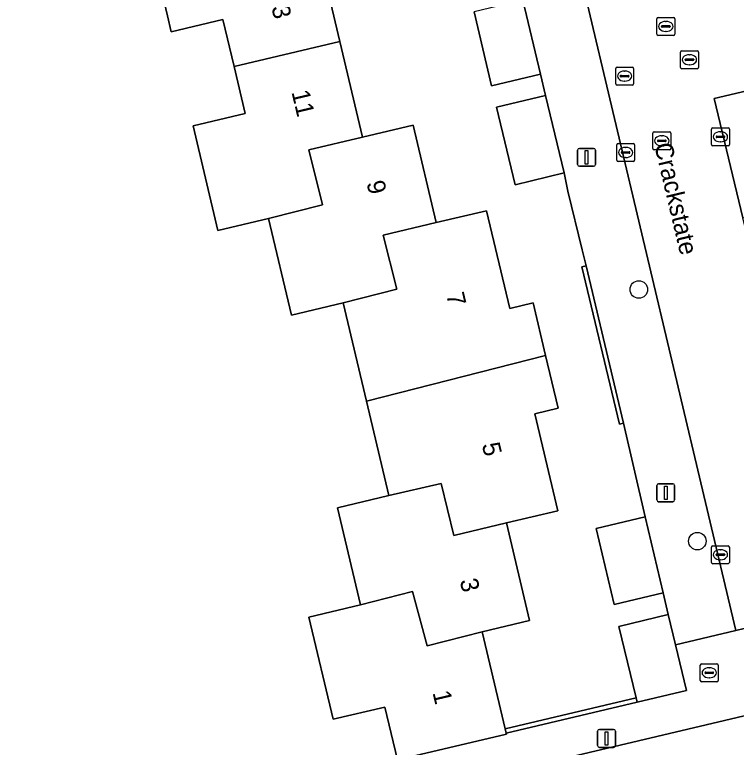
# Model space of a CAD drawing. Extents: x 158031 to 159244, y 380104 to 381214.
# Drawn here: x 158456.95 to 158497.2, y 380516.84 to 380557.72 of the extents above; entities that cross this region are included whole.
import ezdxf

# ---------------------------------------------------------------- set-up
doc = ezdxf.new("R2010")
doc.units = 0
for name, color, linetype in [('IMGEO_Boom', 7, 'Continuous'), ('IMGEO_Brandkraan', 7, 'Continuous'), ('IMGEO_Erf', 7, 'Continuous'), ('IMGEO_Kolk', 7, 'Continuous'), ('IMGEO_Lichtmast', 7, 'Continuous'), ('IMGEO_Muur', 7, 'Continuous'), ('IMGEO_Openbare_ruimte_label', 7, 'Continuous'), ('IMGEO_Pand', 7, 'Continuous'), ('IMGEO_Pand_nummerreeks', 7, 'Continuous'), ('IMGEO_Rijbaan_lokaal_open', 7, 'Continuous'), ('IMGEO_Rioolput', 7, 'Continuous'), ('IMGEO_Voetpad_open', 7, 'Continuous')]:
    doc.layers.add(name, color=color, linetype=linetype)

msp = doc.modelspace()

# ---------------------------------------------------------------- linework, layer by layer
at = {"layer": 'IMGEO_Boom'}
for centre in [(158491.761, 380542.386), (158495.029, 380528.346)]:
    msp.add_circle(centre, 0.489, dxfattribs=at)
at = {"layer": 'IMGEO_Brandkraan'}
for p, q in [((158495.267, 380521.499), (158496.119, 380521.499)), ((158495.192, 380520.573), (158495.192, 380521.425)), ((158495.68, 380521.279), (158495.705, 380521.279)), ((158496.193, 380521.425), (158496.193, 380520.573)), ((158495.451, 380520.993), (158495.451, 380521.005)), ((158495.889, 380520.956), (158495.491, 380520.956)), ((158495.494, 380521.042), (158495.892, 380521.042)), ((158495.703, 380520.719), (158495.678, 380520.719)), ((158495.935, 380521.005), (158495.935, 380520.993)), ((158496.119, 380520.499), (158495.267, 380520.499))]:
    msp.add_line(p, q, dxfattribs=at)
for points in [[(158495.267, 380521.499), (158496.119, 380521.499)], [(158495.192, 380520.573), (158495.192, 380521.425)], [(158496.193, 380521.425), (158496.193, 380520.573)], [(158496.119, 380520.499), (158495.267, 380520.499)]]:
    msp.add_lwpolyline(points, dxfattribs=at)
for centre, radius, start, end in [((158495.269, 380521.423), 0.0765, 91.552, 178.448), ((158495.269, 380521.423), 0.0765, 91.552, 178.448), ((158496.117, 380521.423), 0.0765, 1.552, 88.448), ((158496.117, 380521.423), 0.0765, 1.552, 88.448), ((158495.491, 380521.002), 0.0403, 85.8775, 175.7526), ((158495.488, 380520.992), 0.0366, 178.938, 274.7102), ((158495.892, 380520.999), 0.043, 264.8664, 352.4533), ((158495.896, 380521.004), 0.0386, 1.7309, 96.639), ((158495.269, 380520.575), 0.0765, 181.552, 268.448), ((158495.269, 380520.575), 0.0765, 181.552, 268.448), ((158496.117, 380520.575), 0.0765, 271.552, 358.448), ((158496.117, 380520.575), 0.0765, 271.552, 358.448)]:
    msp.add_arc(centre, radius, start, end, dxfattribs=at)
for centre, major_axis, ratio, start_param, end_param in [((158495.679, 380520.999), (-0.387, 0.002), 0.722429, 4.712389, 7.853982), ((158495.704, 380520.999), (-0.39, 0.002), 0.717154, 1.570796, 4.712389)]:
    msp.add_ellipse(centre, major_axis=major_axis, ratio=ratio, start_param=start_param, end_param=end_param, dxfattribs=at)
at = {"layer": 'IMGEO_Erf'}
for points in [[(158453.311, 380510.219), (158478.3, 380516.138), (158477.601, 380519.086), (158474.711, 380518.402), (158473.362, 380524.102), (158476.24, 380524.783), (158474.955, 380530.21), (158477.815, 380530.887), (158476.568, 380536.156), (158475.27, 380541.639), (158472.389, 380540.957), (158471.115, 380546.34), (158468.29, 380545.671), (158466.905, 380551.522), (158469.807, 380552.208), (158469.188, 380554.825), (158468.568, 380557.445), (158465.69, 380556.764), (158465.48, 380557.652), (158464.329, 380562.517)], [(158473.824, 380561.572), (158475.09, 380556.225), (158476.355, 380550.879), (158479.183, 380551.548), (158480.469, 380546.117), (158483.27, 380546.78), (158484.561, 380541.325), (158485.869, 380541.634), (158486.564, 380538.698), (158487.26, 380535.759), (158485.972, 380535.454), (158487.254, 380530.037), (158484.381, 380529.357), (158485.669, 380523.913), (158483.027, 380523.287), (158484.312, 380517.869), (158491.62, 380519.593), (158490.655, 380523.587), (158493.401, 380524.245), (158493.12, 380525.462), (158490.395, 380524.817), (158489.392, 380529.05), (158492.117, 380529.696), (158490.916, 380534.926), (158490.683, 380534.871), (158488.589, 380543.641), (158488.823, 380543.697), (158488.6, 380544.6), (158487.813, 380547.87), (158487.596, 380548.891), (158484.875, 380548.233), (158483.832, 380552.55), (158486.553, 380553.208), (158486.278, 380554.402), (158483.555, 380553.753), (158482.572, 380557.876)]]:
    msp.add_lwpolyline(points, dxfattribs=at)
at = {"layer": 'IMGEO_Kolk'}
for p, q in [((158495.814, 380550.478), (158495.814, 380551.33)), ((158495.889, 380551.404), (158496.741, 380551.404)), ((158496.815, 380551.33), (158496.815, 380550.478)), ((158496.073, 380550.898), (158496.073, 380550.91)), ((158496.116, 380550.947), (158496.514, 380550.947)), ((158496.302, 380551.184), (158496.327, 380551.184)), ((158496.557, 380550.91), (158496.557, 380550.898)), ((158490.603, 380550.529), (158491.455, 380550.529)), ((158496.511, 380550.861), (158496.113, 380550.861)), ((158496.325, 380550.624), (158496.3, 380550.624)), ((158490.528, 380549.603), (158490.528, 380550.455)), ((158491.016, 380550.309), (158491.041, 380550.309)), ((158491.529, 380550.455), (158491.529, 380549.603)), ((158496.741, 380550.404), (158495.889, 380550.404)), ((158490.787, 380550.023), (158490.787, 380550.035)), ((158491.225, 380549.986), (158490.827, 380549.986)), ((158490.83, 380550.072), (158491.228, 380550.072)), ((158491.039, 380549.749), (158491.014, 380549.749)), ((158491.271, 380550.035), (158491.271, 380550.023)), ((158491.455, 380549.529), (158490.603, 380549.529)), ((158495.813, 380527.16), (158495.813, 380528.012)), ((158495.888, 380528.086), (158496.74, 380528.086)), ((158496.814, 380528.012), (158496.814, 380527.16)), ((158496.115, 380527.629), (158496.513, 380527.629)), ((158496.301, 380527.866), (158496.326, 380527.866)), ((158496.072, 380527.58), (158496.072, 380527.592)), ((158496.51, 380527.543), (158496.112, 380527.543)), ((158496.324, 380527.306), (158496.299, 380527.306)), ((158496.556, 380527.592), (158496.556, 380527.58)), ((158496.74, 380527.086), (158495.888, 380527.086))]:
    msp.add_line(p, q, dxfattribs=at)
for points in [[(158495.814, 380550.478), (158495.814, 380551.33)], [(158495.889, 380551.404), (158496.741, 380551.404)], [(158496.815, 380551.33), (158496.815, 380550.478)], [(158490.603, 380550.529), (158491.455, 380550.529)], [(158490.528, 380549.603), (158490.528, 380550.455)], [(158491.529, 380550.455), (158491.529, 380549.603)], [(158496.741, 380550.404), (158495.889, 380550.404)], [(158491.455, 380549.529), (158490.603, 380549.529)], [(158495.813, 380527.16), (158495.813, 380528.012)], [(158495.888, 380528.086), (158496.74, 380528.086)], [(158496.814, 380528.012), (158496.814, 380527.16)], [(158496.74, 380527.086), (158495.888, 380527.086)]]:
    msp.add_lwpolyline(points, dxfattribs=at)
for centre, radius, start, end in [((158495.891, 380551.328), 0.0765, 91.552, 178.448), ((158495.891, 380551.328), 0.0765, 91.552, 178.448), ((158496.739, 380551.328), 0.0765, 1.552, 88.448), ((158496.739, 380551.328), 0.0765, 1.552, 88.448), ((158496.113, 380550.907), 0.0403, 85.8775, 175.7526), ((158496.518, 380550.909), 0.0386, 1.7309, 96.639), ((158490.605, 380550.453), 0.0765, 91.552, 178.448), ((158490.605, 380550.453), 0.0765, 91.552, 178.448), ((158491.453, 380550.453), 0.0765, 1.552, 88.448), ((158491.453, 380550.453), 0.0765, 1.552, 88.448), ((158496.11, 380550.897), 0.0366, 178.938, 274.7102), ((158496.514, 380550.904), 0.043, 264.8664, 352.4533), ((158495.891, 380550.48), 0.0765, 181.552, 268.448), ((158495.891, 380550.48), 0.0765, 181.552, 268.448), ((158496.739, 380550.48), 0.0765, 271.552, 358.448), ((158496.739, 380550.48), 0.0765, 271.552, 358.448), ((158490.827, 380550.032), 0.0403, 85.8775, 175.7526), ((158490.824, 380550.022), 0.0366, 178.938, 274.7102), ((158491.228, 380550.029), 0.043, 264.8664, 352.4533), ((158491.232, 380550.034), 0.0386, 1.7309, 96.639), ((158490.605, 380549.605), 0.0765, 181.552, 268.448), ((158490.605, 380549.605), 0.0765, 181.552, 268.448), ((158491.453, 380549.605), 0.0765, 271.552, 358.448), ((158491.453, 380549.605), 0.0765, 271.552, 358.448), ((158495.89, 380528.01), 0.0765, 91.552, 178.448), ((158495.89, 380528.01), 0.0765, 91.552, 178.448), ((158496.738, 380528.01), 0.0765, 1.552, 88.448), ((158496.738, 380528.01), 0.0765, 1.552, 88.448), ((158496.112, 380527.589), 0.0403, 85.8775, 175.7526), ((158496.517, 380527.591), 0.0386, 1.7309, 96.639), ((158496.109, 380527.579), 0.0366, 178.938, 274.7102), ((158496.513, 380527.586), 0.043, 264.8664, 352.4533), ((158495.89, 380527.162), 0.0765, 181.552, 268.448), ((158495.89, 380527.162), 0.0765, 181.552, 268.448), ((158496.738, 380527.162), 0.0765, 271.552, 358.448), ((158496.738, 380527.162), 0.0765, 271.552, 358.448)]:
    msp.add_arc(centre, radius, start, end, dxfattribs=at)
for centre, major_axis, ratio, start_param, end_param in [((158496.301, 380550.904), (-0.387, 0.002), 0.722429, 4.712389, 7.853982), ((158496.326, 380550.904), (-0.39, 0.002), 0.717154, 1.570796, 4.712389), ((158491.015, 380550.029), (-0.387, 0.002), 0.722429, 4.712389, 7.853982), ((158491.04, 380550.029), (-0.39, 0.002), 0.717154, 1.570796, 4.712389), ((158496.3, 380527.586), (-0.387, 0.002), 0.722429, 4.712389, 7.853982), ((158496.325, 380527.586), (-0.39, 0.002), 0.717154, 1.570796, 4.712389)]:
    msp.add_ellipse(centre, major_axis=major_axis, ratio=ratio, start_param=start_param, end_param=end_param, dxfattribs=at)
at = {"layer": 'IMGEO_Lichtmast'}
for p, q in [((158488.35, 380549.359), (158488.35, 380550.159)), ((158488.35, 380550.159), (158488.35, 380549.359)), ((158488.45, 380550.259), (158489.24, 380550.259)), ((158489.24, 380550.259), (158488.45, 380550.259)), ((158489.34, 380550.159), (158489.34, 380549.359)), ((158489.34, 380549.359), (158489.34, 380550.159)), ((158489.24, 380549.259), (158488.45, 380549.259)), ((158488.45, 380549.259), (158489.24, 380549.259)), ((158492.767, 380530.643), (158492.767, 380531.443)), ((158492.767, 380531.443), (158492.767, 380530.643)), ((158492.867, 380531.543), (158493.657, 380531.543)), ((158493.657, 380531.543), (158492.867, 380531.543)), ((158493.757, 380531.443), (158493.757, 380530.643)), ((158493.757, 380530.643), (158493.757, 380531.443)), ((158493.657, 380530.543), (158492.867, 380530.543)), ((158492.867, 380530.543), (158493.657, 380530.543)), ((158489.566, 380517.838), (158490.356, 380517.838)), ((158490.356, 380517.838), (158489.566, 380517.838)), ((158489.466, 380516.938), (158489.466, 380517.738)), ((158489.466, 380517.738), (158489.466, 380516.938)), ((158490.456, 380517.738), (158490.456, 380516.938)), ((158490.456, 380516.938), (158490.456, 380517.738)), ((158490.356, 380516.838), (158489.566, 380516.838)), ((158489.566, 380516.838), (158490.356, 380516.838))]:
    msp.add_line(p, q, dxfattribs=at)
for points in [[(158488.77, 380550.134), (158488.92, 380550.134), (158488.92, 380549.384), (158488.77, 380549.384), (158488.77, 380550.134)], [(158493.187, 380531.418), (158493.337, 380531.418), (158493.337, 380530.668), (158493.187, 380530.668), (158493.187, 380531.418)], [(158489.886, 380517.713), (158490.036, 380517.713), (158490.036, 380516.963), (158489.886, 380516.963), (158489.886, 380517.713)]]:
    msp.add_lwpolyline(points, dxfattribs=at)
for centre, start, end in [((158488.45, 380550.159), 90, 180), ((158488.45, 380550.159), 90, 180), ((158489.24, 380550.159), 0, 90), ((158489.24, 380550.159), 360, 90), ((158488.45, 380549.359), 180, 270), ((158488.45, 380549.359), 180, 270), ((158489.24, 380549.359), 270, 0), ((158489.24, 380549.359), 270, 0), ((158492.867, 380531.443), 90, 180), ((158492.867, 380531.443), 90, 180), ((158493.657, 380531.443), 0, 90), ((158493.657, 380531.443), 360, 90), ((158492.867, 380530.643), 180, 270), ((158492.867, 380530.643), 180, 270), ((158493.657, 380530.643), 270, 0), ((158493.657, 380530.643), 270, 0), ((158489.566, 380517.738), 90, 180), ((158489.566, 380517.738), 90, 180), ((158490.356, 380517.738), 0, 90), ((158490.356, 380517.738), 360, 90), ((158489.566, 380516.938), 180, 270), ((158489.566, 380516.938), 180, 270), ((158490.356, 380516.938), 270, 0), ((158490.356, 380516.938), 270, 0)]:
    msp.add_arc(centre, 0.1, start, end, dxfattribs=at)
at = {"layer": 'IMGEO_Muur'}
for points in [[(158488.823, 380543.697), (158488.589, 380543.641), (158490.683, 380534.871), (158490.916, 380534.926)], [(158484.312, 380517.869), (158484.368, 380517.635), (158491.676, 380519.36), (158491.62, 380519.593)]]:
    msp.add_lwpolyline(points, close=True, dxfattribs=at)
at = {"layer": 'IMGEO_Pand'}
for points in [[(158475.09, 380556.225), (158473.824, 380561.572), (158470.863, 380560.868), (158470.144, 380563.896), (158467.184, 380563.193), (158464.329, 380562.517), (158465.48, 380557.652), (158465.69, 380556.764), (158468.568, 380557.445), (158469.188, 380554.825)], [(158485.295, 380558.525), (158482.572, 380557.876), (158483.555, 380553.753), (158486.278, 380554.402)], [(158475.09, 380556.225), (158469.188, 380554.825), (158469.807, 380552.208), (158466.905, 380551.522), (158468.29, 380545.671), (158471.115, 380546.34), (158474.118, 380547.105), (158473.365, 380550.171), (158476.355, 380550.879)], [(158487.596, 380548.891), (158486.553, 380553.208), (158483.832, 380552.55), (158484.875, 380548.233)], [(158480.469, 380546.117), (158479.183, 380551.548), (158476.355, 380550.879), (158473.365, 380550.171), (158474.118, 380547.105), (158471.115, 380546.34), (158472.389, 380540.957), (158475.27, 380541.639), (158478.259, 380542.409), (158477.506, 380545.412)], [(158486.564, 380538.698), (158485.869, 380541.634), (158484.561, 380541.325), (158483.27, 380546.78), (158480.469, 380546.117), (158477.506, 380545.412), (158478.259, 380542.409), (158475.27, 380541.639), (158476.568, 380536.156)], [(158486.564, 380538.698), (158476.568, 380536.156), (158477.815, 380530.887), (158480.732, 380531.557), (158481.445, 380528.657), (158484.381, 380529.357), (158487.254, 380530.037), (158485.972, 380535.454), (158487.26, 380535.759)], [(158477.815, 380530.887), (158474.955, 380530.21), (158476.24, 380524.783), (158479.149, 380525.526), (158479.95, 380522.494), (158483.027, 380523.287), (158485.669, 380523.913), (158484.381, 380529.357), (158481.445, 380528.657), (158480.732, 380531.557)], [(158492.117, 380529.696), (158489.392, 380529.05), (158490.395, 380524.817), (158493.12, 380525.462)], [(158483.027, 380523.287), (158479.95, 380522.494), (158479.149, 380525.526), (158476.24, 380524.783), (158473.362, 380524.102), (158474.711, 380518.402), (158477.601, 380519.086), (158478.3, 380516.138), (158484.381, 380517.581), (158484.368, 380517.635), (158484.312, 380517.869)], [(158491.676, 380519.36), (158494.422, 380520.018), (158493.811, 380522.549), (158493.401, 380524.245), (158490.655, 380523.587), (158491.62, 380519.593)]]:
    msp.add_lwpolyline(points, close=True, dxfattribs=at)
at = {"layer": 'IMGEO_Rijbaan_lokaal_open'}
msp.add_lwpolyline([(158526.302, 380560.192), (158526.235, 380560.474), (158521.226, 380581.904), (158520.034, 380587.025), (158515.264, 380585.911), (158516.468, 380580.791), (158512.967, 380579.951), (158485.614, 380573.45), (158485.323, 380573.372), (158497.176, 380523.356), (158502.758, 380524.694), (158497.56, 380546.379), (158495.961, 380553.049)], close=True, dxfattribs=at)
msp.add_lwpolyline([(158506.04, 380520.636), (158504.031, 380520.134), (158498.266, 380518.753), (158463.908, 380510.622), (158465.242, 380504.854), (158507.333, 380514.796)], dxfattribs=at)
at = {"layer": 'IMGEO_Rioolput'}
for p, q in [((158492.77, 380556.637), (158492.77, 380557.489)), ((158492.845, 380557.563), (158493.697, 380557.563)), ((158493.771, 380557.489), (158493.771, 380556.637)), ((158493.029, 380557.057), (158493.029, 380557.069)), ((158493.072, 380557.106), (158493.47, 380557.106)), ((158493.258, 380557.343), (158493.283, 380557.343)), ((158493.513, 380557.069), (158493.513, 380557.057)), ((158493.467, 380557.02), (158493.069, 380557.02)), ((158493.281, 380556.783), (158493.256, 380556.783)), ((158493.697, 380556.563), (158492.845, 380556.563)), ((158494.086, 380554.78), (158494.086, 380555.632)), ((158494.161, 380555.706), (158495.013, 380555.706)), ((158494.574, 380555.486), (158494.599, 380555.486)), ((158495.087, 380555.632), (158495.087, 380554.78)), ((158494.345, 380555.2), (158494.345, 380555.212)), ((158494.783, 380555.163), (158494.385, 380555.163)), ((158494.388, 380555.249), (158494.786, 380555.249)), ((158494.829, 380555.212), (158494.829, 380555.2)), ((158490.472, 380553.865), (158490.472, 380554.717)), ((158490.547, 380554.791), (158491.399, 380554.791)), ((158491.473, 380554.717), (158491.473, 380553.865)), ((158495.013, 380554.706), (158494.161, 380554.706)), ((158494.597, 380554.926), (158494.572, 380554.926)), ((158490.731, 380554.285), (158490.731, 380554.297)), ((158491.169, 380554.248), (158490.771, 380554.248)), ((158490.774, 380554.334), (158491.172, 380554.334)), ((158490.96, 380554.571), (158490.985, 380554.571)), ((158491.215, 380554.297), (158491.215, 380554.285)), ((158491.399, 380553.791), (158490.547, 380553.791)), ((158490.983, 380554.011), (158490.958, 380554.011)), ((158492.547, 380550.254), (158492.547, 380551.106)), ((158492.622, 380551.18), (158493.474, 380551.18)), ((158493.035, 380550.96), (158493.06, 380550.96)), ((158493.548, 380551.106), (158493.548, 380550.254)), ((158492.806, 380550.674), (158492.806, 380550.686)), ((158493.244, 380550.637), (158492.846, 380550.637)), ((158492.849, 380550.723), (158493.247, 380550.723)), ((158493.29, 380550.686), (158493.29, 380550.674)), ((158493.474, 380550.18), (158492.622, 380550.18)), ((158493.058, 380550.4), (158493.033, 380550.4))]:
    msp.add_line(p, q, dxfattribs=at)
for points in [[(158492.77, 380556.637), (158492.77, 380557.489)], [(158492.845, 380557.563), (158493.697, 380557.563)], [(158493.771, 380557.489), (158493.771, 380556.637)], [(158493.697, 380556.563), (158492.845, 380556.563)], [(158494.086, 380554.78), (158494.086, 380555.632)], [(158494.161, 380555.706), (158495.013, 380555.706)], [(158495.087, 380555.632), (158495.087, 380554.78)], [(158490.472, 380553.865), (158490.472, 380554.717)], [(158490.547, 380554.791), (158491.399, 380554.791)], [(158491.473, 380554.717), (158491.473, 380553.865)], [(158495.013, 380554.706), (158494.161, 380554.706)], [(158491.399, 380553.791), (158490.547, 380553.791)], [(158492.547, 380550.254), (158492.547, 380551.106)], [(158492.622, 380551.18), (158493.474, 380551.18)], [(158493.548, 380551.106), (158493.548, 380550.254)], [(158493.474, 380550.18), (158492.622, 380550.18)]]:
    msp.add_lwpolyline(points, dxfattribs=at)
for centre, radius, start, end in [((158492.847, 380557.487), 0.0765, 91.552, 178.448), ((158492.847, 380557.487), 0.0765, 91.552, 178.448), ((158493.695, 380557.487), 0.0765, 1.552, 88.448), ((158493.695, 380557.487), 0.0765, 1.552, 88.448), ((158493.069, 380557.066), 0.0403, 85.8775, 175.7526), ((158493.066, 380557.056), 0.0366, 178.938, 274.7102), ((158493.47, 380557.063), 0.043, 264.8664, 352.4533), ((158493.474, 380557.068), 0.0386, 1.7309, 96.639), ((158492.847, 380556.639), 0.0765, 181.552, 268.448), ((158492.847, 380556.639), 0.0765, 181.552, 268.448), ((158493.695, 380556.639), 0.0765, 271.552, 358.448), ((158493.695, 380556.639), 0.0765, 271.552, 358.448), ((158494.163, 380555.63), 0.0765, 91.552, 178.448), ((158494.163, 380555.63), 0.0765, 91.552, 178.448), ((158495.011, 380555.63), 0.0765, 1.552, 88.448), ((158495.011, 380555.63), 0.0765, 1.552, 88.448), ((158494.385, 380555.209), 0.0403, 85.8775, 175.7526), ((158494.382, 380555.199), 0.0366, 178.938, 274.7102), ((158494.786, 380555.206), 0.043, 264.8664, 352.4533), ((158494.79, 380555.211), 0.0386, 1.7309, 96.639), ((158490.549, 380554.715), 0.0765, 91.552, 178.448), ((158490.549, 380554.715), 0.0765, 91.552, 178.448), ((158491.397, 380554.715), 0.0765, 1.552, 88.448), ((158491.397, 380554.715), 0.0765, 1.552, 88.448), ((158494.163, 380554.782), 0.0765, 181.552, 268.448), ((158494.163, 380554.782), 0.0765, 181.552, 268.448), ((158495.011, 380554.782), 0.0765, 271.552, 358.448), ((158495.011, 380554.782), 0.0765, 271.552, 358.448), ((158490.771, 380554.294), 0.0403, 85.8775, 175.7526), ((158490.768, 380554.284), 0.0366, 178.938, 274.7102), ((158491.172, 380554.291), 0.043, 264.8664, 352.4533), ((158491.176, 380554.296), 0.0386, 1.7309, 96.639), ((158490.549, 380553.867), 0.0765, 181.552, 268.448), ((158490.549, 380553.867), 0.0765, 181.552, 268.448), ((158491.397, 380553.867), 0.0765, 271.552, 358.448), ((158491.397, 380553.867), 0.0765, 271.552, 358.448), ((158492.624, 380551.104), 0.0765, 91.552, 178.448), ((158492.624, 380551.104), 0.0765, 91.552, 178.448), ((158493.472, 380551.104), 0.0765, 1.552, 88.448), ((158493.472, 380551.104), 0.0765, 1.552, 88.448), ((158492.846, 380550.683), 0.0403, 85.8775, 175.7526), ((158492.843, 380550.673), 0.0366, 178.938, 274.7102), ((158493.247, 380550.68), 0.043, 264.8664, 352.4533), ((158493.251, 380550.685), 0.0386, 1.7309, 96.639), ((158492.624, 380550.256), 0.0765, 181.552, 268.448), ((158492.624, 380550.256), 0.0765, 181.552, 268.448), ((158493.472, 380550.256), 0.0765, 271.552, 358.448), ((158493.472, 380550.256), 0.0765, 271.552, 358.448)]:
    msp.add_arc(centre, radius, start, end, dxfattribs=at)
for centre, major_axis, ratio, start_param, end_param in [((158493.257, 380557.063), (-0.387, 0.002), 0.722429, 4.712389, 7.853982), ((158493.282, 380557.063), (-0.39, 0.002), 0.717154, 1.570796, 4.712389), ((158494.573, 380555.206), (-0.387, 0.002), 0.722429, 4.712389, 7.853982), ((158494.598, 380555.206), (-0.39, 0.002), 0.717154, 1.570796, 4.712389), ((158490.959, 380554.291), (-0.387, 0.002), 0.722429, 4.712389, 7.853982), ((158490.984, 380554.291), (-0.39, 0.002), 0.717154, 1.570796, 4.712389), ((158493.034, 380550.68), (-0.387, 0.002), 0.722429, 4.712389, 7.853982), ((158493.059, 380550.68), (-0.39, 0.002), 0.717154, 1.570796, 4.712389)]:
    msp.add_ellipse(centre, major_axis=major_axis, ratio=ratio, start_param=start_param, end_param=end_param, dxfattribs=at)
at = {"layer": 'IMGEO_Voetpad_open'}
msp.add_lwpolyline([(158485.323, 380573.372), (158484.11, 380578.509), (158480.723, 380577.776), (158481.955, 380572.603), (158483.041, 380568.011), (158484.047, 380563.779), (158484.312, 380562.648), (158485.295, 380558.525), (158486.278, 380554.402), (158486.553, 380553.208), (158487.596, 380548.891), (158487.813, 380547.87), (158488.6, 380544.6), (158488.823, 380543.697), (158490.916, 380534.926), (158492.117, 380529.696), (158493.12, 380525.462), (158493.401, 380524.245), (158493.811, 380522.549), (158497.176, 380523.356)], close=True, dxfattribs=at)
for points in [[(158526.302, 380560.192), (158495.961, 380553.049), (158497.56, 380546.379), (158499.804, 380546.9), (158502.83, 380547.607), (158502.019, 380550.89), (158508.824, 380552.506), (158513.074, 380553.509), (158514.261, 380553.786), (158518.391, 380554.759), (158522.52, 380555.732), (158523.723, 380556.022), (158527.963, 380557.026), (158547.198, 380561.584)], [(158528.006, 380489.66), (158530.987, 380490.837), (158530.009, 380495.078), (158529.725, 380496.291), (158526.974, 380495.636), (158525.995, 380499.864), (158524.787, 380505.072), (158522.685, 380513.928), (158521.435, 380519.099), (158520.437, 380523.33), (158520.153, 380524.548), (158519.177, 380528.665), (158510.501, 380526.599), (158504.905, 380525.354), (158502.758, 380524.694), (158497.176, 380523.356), (158493.811, 380522.549), (158494.422, 380520.018), (158491.676, 380519.36), (158484.368, 380517.635), (158484.381, 380517.581), (158478.3, 380516.138), (158453.311, 380510.219)], [(158459.212, 380509.511), (158463.908, 380510.622), (158498.266, 380518.753), (158504.031, 380520.134), (158506.04, 380520.636)]]:
    msp.add_lwpolyline(points, dxfattribs=at)

# ---------------------------------------------------------------- texts
at = {"layer": 'IMGEO_Openbare_ruimte_label'}
msp.add_text('Crackstate', height=1, rotation=283.3553, dxfattribs=at).set_placement((158492.618, 380550.452))
at = {"layer": 'IMGEO_Pand_nummerreeks'}
for s, rotation, p in [('13', 283.3205, (158471.096, 380558.858)), ('11', 283.3128, (158472.387, 380553.402)), ('9', 283.3216, (158476.571, 380548.344)), ('7', 283.3846, (158481.011, 380542.103)), ('5', 283.3846, (158483.003, 380533.731)), ('3', 283.3109, (158481.77, 380526.147)), ('1', 283.3136, (158480.253, 380519.892))]:
    msp.add_text(s, height=1, rotation=rotation, dxfattribs=at).set_placement(p)

doc.saveas('drawing.dxf')
